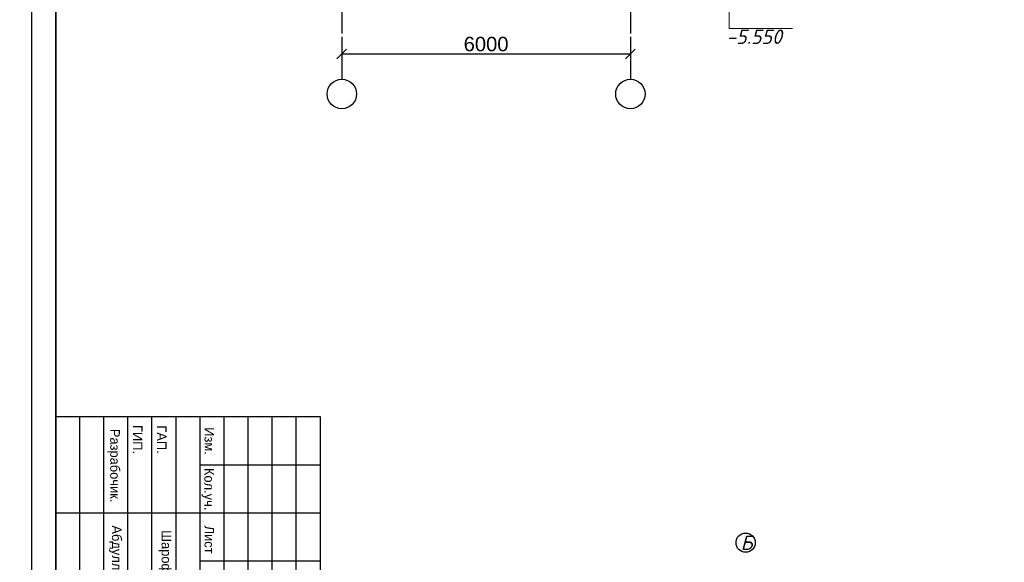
# Model space of a CAD drawing. Header units: millimetres. Extents: x -33345 to 4712671, y -3392 to 121473.
# Tile 999 of 1056: x 3938375 to 3958846, y 60470 to 71758. Entities that reach past the tile are written whole.
import ezdxf

# ---------------------------------------------------------------- set-up
doc = ezdxf.new("R2010")
doc.units = ezdxf.units.MM
doc.linetypes.add('CENTER2', pattern=[28.575, 19.05, -3.175, 3.175, -3.175])
doc.linetypes.add('ГОСТ 2.303 5', pattern=[24, 20, -1.5, 1, -1.5])
for name, color, linetype, lineweight in [('.', 7, 'Continuous', 15), ('0.25', 7, 'Continuous', 25), ('Текст', 7, 'Continuous', 20)]:
    doc.layers.add(name, color=color, linetype=linetype, lineweight=lineweight)
for name, color, linetype in [('00-Axes', 1, 'CENTER2'), ('_линия', 7, 'Continuous'), ('СПДС_СИМВОЛЫ', 7, 'Continuous')]:
    doc.layers.add(name, color=color, linetype=linetype)
doc.styles.add('GOST 2.304', font='isocpeui.ttf')
doc.styles.get("Standard").update_dxf_attribs({"font": 'arial.ttf'})
doc.styles.add('X-U-RW-01$0$StyleROMANS', font='GOTHIC.TTF')
doc.styles.add('ГОСТ 300', font='isocpeui.ttf', dxfattribs={"height": 150})
doc.dimstyles.new('ISO-25$0', dxfattribs={"dimtxt": 300, "dimasz": 200, "dimexe": 100, "dimexo": 300, "dimgap": 50, "dimtad": 1, "dimdec": 0, "dimtxsty": 'Standard', "dimblk": 'OBLIQUE', "dimcen": 250, "dimadec": 0, "dimazin": 0, "dimtfac": 1, "dimtdec": 0, "dimtmove": 0, "dimatfit": 3, "dimldrblk": 'OBLIQUE', "dimfxl": 1.25, "dimarcsym": 0})

# ---------------------------------------------------------------- blocks, each defined once
blk = doc.blocks.new('*U282')
at = {"layer": '0.25', "color": 5, "linetype": 'Continuous', "lineweight": 25, "ltscale": 100}
blk.add_lwpolyline([(-72619, 0), (0, 0), (0, 42000), (-72619, 42000), (-72619, 0)], dxfattribs=at)
blk = doc.blocks.new('srhet')
at = {"lineweight": 20}
blk.add_lwpolyline([(-49807960, 24193266), (-49748560, 24193266), (-49748560, 24235266), (-49807960, 24235266)], close=True, dxfattribs=at)
at = {"lineweight": 35}
blk.add_lwpolyline([(-49805960, 24193766), (-49749060, 24193766), (-49749060, 24234766), (-49805960, 24234766)], close=True, dxfattribs=at)
blk = doc.blocks.new('_Oblique')
at = {"color": 0, "linetype": 'ByBlock', "lineweight": -2}
blk.add_line((-0.5, -0.5), (0.5, 0.5), dxfattribs=at)
blk = doc.blocks.new('*D2428')
at = {"color": 0, "lineweight": -2, "transparency": 16777216}
for p, q in [((3945072, 71347), (3945072, 71147)), ((3951072, 71347), (3951072, 71147)), ((3945072, 71047), (3951072, 71047))]:
    blk.add_line(p, q, dxfattribs=at)
at = {"layer": 'Defpoints', "color": 0, "transparency": 16777216}
for p in [(3945072, 71047), (3951072, 71047), (3951072, 71047)]:
    blk.add_point(p, dxfattribs=at)
at = {"color": 0, "lineweight": -2, "transparency": 16777216, "xscale": 200, "yscale": 200, "zscale": 200, "rotation": 180}
blk.add_blockref('_Oblique', (3945072, 71047), dxfattribs=at)
at = {"color": 0, "lineweight": -2, "transparency": 16777216, "xscale": 200, "yscale": 200, "zscale": 200}
blk.add_blockref('_Oblique', (3951072, 71047), dxfattribs=at)
at = {"color": 0, "lineweight": 0, "transparency": 16777216, "insert": (3948072, 71250), "char_height": 300, "attachment_point": 5}
blk.add_mtext('6000', dxfattribs=at)
blk = doc.blocks.new('medgor')
at = {"ltscale": 25}
for p, q in [((-44011134, 22929075), (-44011134, 22934575)), ((-44010134, 22932075), (-44010134, 22934575)), ((-44009134, 22929075), (-44009134, 22934575)), ((-44008134, 22932075), (-44008134, 22934575)), ((-44004634, 22934075), (-44011134, 22934075)), ((-43992634, 22933575), (-44011134, 22933575)), ((-44004634, 22933075), (-44011134, 22933075)), ((-44004634, 22932575), (-44011134, 22932575)), ((-43992634, 22932075), (-44011134, 22932075)), ((-44004634, 22931575), (-44011134, 22931575)), ((-44004634, 22931075), (-44011134, 22931075)), ((-43992634, 22930575), (-44011134, 22930575)), ((-44004634, 22930075), (-44011134, 22930075)), ((-44004634, 22929575), (-44011134, 22929575))]:
    blk.add_line(p, q, dxfattribs=at)
blk.add_lwpolyline([(-44011134, 22934575), (-43992634, 22934575), (-43992634, 22929075), (-44011134, 22929075)], close=True, dxfattribs=at)
at = {"layer": 'Текст', "char_height": 200, "attachment_point": 8, "style": 'X-U-RW-01$0$StyleROMANS'}
for s, insert, width in [('Изм.', (-44010625, 22932165), 748.42), ('Кол.уч.', (-44009625, 22932105), 748.42), ('Лист', (-44008575, 22932165), 748.42), ('ГАП.', (-44010657, 22931178), 748.42), ('Шарофов С.', (-44007998, 22931215), 2029.72), ('ГИП.', (-44010657, 22930678), 748.42), ('Разрабочик.', (-44010114, 22930147), 748.42), ('Абдуллаев М.', (-44007998, 22930183), 2180.46)]:
    blk.add_mtext(s, dxfattribs=dict(at, insert=insert, width=width))
blk = doc.blocks.new('увклооп')
at = {"layer": 'СПДС_СИМВОЛЫ', "linetype": 'Continuous', "lineweight": 25, "ltscale": 100}
blk.add_circle((4116003.8, 1493320.9), 100, dxfattribs=at)
at = {"insert": (4115951.3, 1493395.2), "char_height": 150, "width": 279.949, "attachment_point": 1, "style": 'GOST 2.304'}
blk.add_mtext('Б', dxfattribs=at)

msp = doc.modelspace()

# ---------------------------------------------------------------- linework, layer by layer
at = {"color": 18, "lineweight": 0, "true_color": 0x000000, "elevation": -3946408475.726}
msp.add_lwpolyline([(3953124.505, 72074.895), (3953124.505, 71574.895), (3954443.963, 71574.895)], dxfattribs=at)
at = {"layer": '00-Axes', "color": 251, "linetype": 'ГОСТ 2.303 5', "ltscale": 50, "true_color": 0x636466, "elevation": -3946408475.726}
for points in [[(3945072.299, 96474.309), (3945072.299, 70518.439)], [(3951072.299, 96474.309), (3951072.299, 70518.439)]]:
    msp.add_lwpolyline(points, dxfattribs=at)
at = {"layer": '00-Axes', "color": 219, "linetype": 'ByBlock', "ltscale": 100, "true_color": 0x642165}
for centre in [(3945072.299, 70212.478, -3946408475.726), (3951072.299, 70212.478, -3946408475.726)]:
    msp.add_circle(centre, 305.96, dxfattribs=at)

# ---------------------------------------------------------------- block references
at = {"rotation": 270}
msp.add_blockref('medgor', (-18989949.506, -43947632.783), dxfattribs=at)
at = {"color": 5, "lineweight": 30, "xscale": 2, "yscale": 2, "zscale": 2}
msp.add_blockref('увклооп', (-4278539.637, -2925763.593), dxfattribs=at)
at = {"layer": '0.25', "ltscale": 100, "transparency": 33554687}
msp.add_blockref('*U282', (3938625.317, 44501.326), dxfattribs=at)
at = {"layer": '_линия', "color": 18, "lineweight": 0, "rotation": 270}
msp.add_blockref('srhet', (-20254640.753, -49704059.044), dxfattribs=at)

# ---------------------------------------------------------------- texts
at = {"layer": '.', "char_height": 300, "attachment_point": 1, "style": 'X-U-RW-01$0$StyleROMANS'}
for s, insert, width in [('\\pi1269.0585;{\\LАрматурная сетка СГ-1\\P\\pi288.19514;}(разработана на 1 пог.м. длины)', (3758878.772, 71756.199, -2718483), 7399.29987), ('\\pi1358.97214;{\\LАрматурная сетка СГ-2\\P\\pi418.08158;}(разработана на 1 пог.м. длины)', (3775335.782, 71495.041, -2718483), 7659.07275)]:
    msp.add_mtext(s, dxfattribs=dict(at, insert=insert, width=width))
at = {"color": 18, "lineweight": 0, "true_color": 0x000000, "style": 'ГОСТ 300'}
msp.add_text('-5.550', height=300, dxfattribs=at).set_placement((3953067.37, 71253.626, -3946408475.726))

# ---------------------------------------------------------------- dimensions: what is measured, and where the dimension line sits
at = {"color": 18, "lineweight": 0, "true_color": 0x000000}
dim = msp.add_linear_dim(base=(3951072.299, 71046.889, -3946408475.726), p1=(3945072.299, 71046.889, -3946408475.726), p2=(3951072.299, 71046.889, -3946408475.726), dimstyle='ISO-25$0', dxfattribs=at)
dim.commit()
dim.dimension.update_dxf_attribs({"geometry": '*D2428', "text_midpoint": (3948072.299, 71250.061, -3946408475.726)})

doc.saveas('drawing.dxf')
